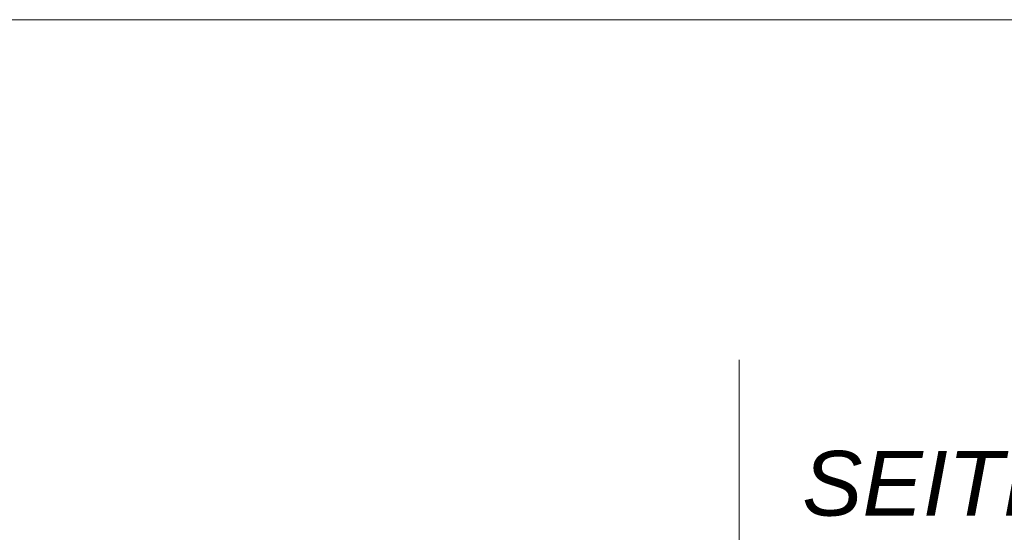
# Model space of a CAD drawing. Extents: x -620 to 300, y 62 to 1162.
# Tile 280 of 307: x 224 to 246, y 978 to 990. Entities that reach past the tile are written whole.
import ezdxf
from ezdxf.lldxf.tags import DXFTag

# ---------------------------------------------------------------- set-up
doc = ezdxf.new("R2010")
doc.units = 0
doc.layers.get('0').update_dxf_attribs({"lineweight": 13})
doc.layers.add('E_Detail_Beschriftung', color=7, linetype='Continuous', lineweight=13, true_color=0x009900)
doc.layers.add('E_Detail_Linie_Text_Bem', color=7, linetype='Continuous', lineweight=13)
doc.styles.get("Standard").update_dxf_attribs({"font": 'ARIALN.TTF'})
tags = doc.linetypes.add('fein_strichliert-A06G955H8I', pattern=[4, 1, -2, 1]).pattern_tags.tags
tags[8:9] = [DXFTag(74, 4), DXFTag(75, 0), DXFTag(340, '0'), DXFTag(46, 0.0), DXFTag(50, 0.0), DXFTag(44, 0.0), DXFTag(45, 0.0)]
tags[6:7] = [DXFTag(74, 4), DXFTag(75, 0), DXFTag(340, '0'), DXFTag(46, 0.0), DXFTag(50, 0.0), DXFTag(44, 0.0), DXFTag(45, 0.0)]
tags[4:5] = [DXFTag(74, 4), DXFTag(75, 0), DXFTag(340, '0'), DXFTag(46, 0.0), DXFTag(50, 0.0), DXFTag(44, 0.0), DXFTag(45, 0.0)]

# ---------------------------------------------------------------- blocks, each defined once
blk = doc.blocks.new('Referenz-A06G955I8I')
at = {"layer": 'E_Detail_Linie_Text_Bem', "linetype": 'fein_strichliert-A06G955H8I', "ltscale": 0.65}
for p, q in [((255.654, 989.554), (192.885, 989.554)), ((239.773, 929.319), (239.773, 982.198))]:
    blk.add_line(p, q, dxfattribs=at)
at = {"layer": 'E_Detail_Beschriftung', "linetype": 'Continuous', "lineweight": -2, "ltscale": 0.25, "insert": (241.139, 980.225), "char_height": 1.4, "attachment_point": 1}
blk.add_mtext('{\\fArial|b0|i1;SEITEN}', dxfattribs=at)

msp = doc.modelspace()

# ---------------------------------------------------------------- block references
at = {"color": 8, "lineweight": 25, "ltscale": 0.25, "true_color": 0x808080}
msp.add_blockref('Referenz-A06G955I8I', (0, 0), dxfattribs=at)

doc.saveas('drawing.dxf')
